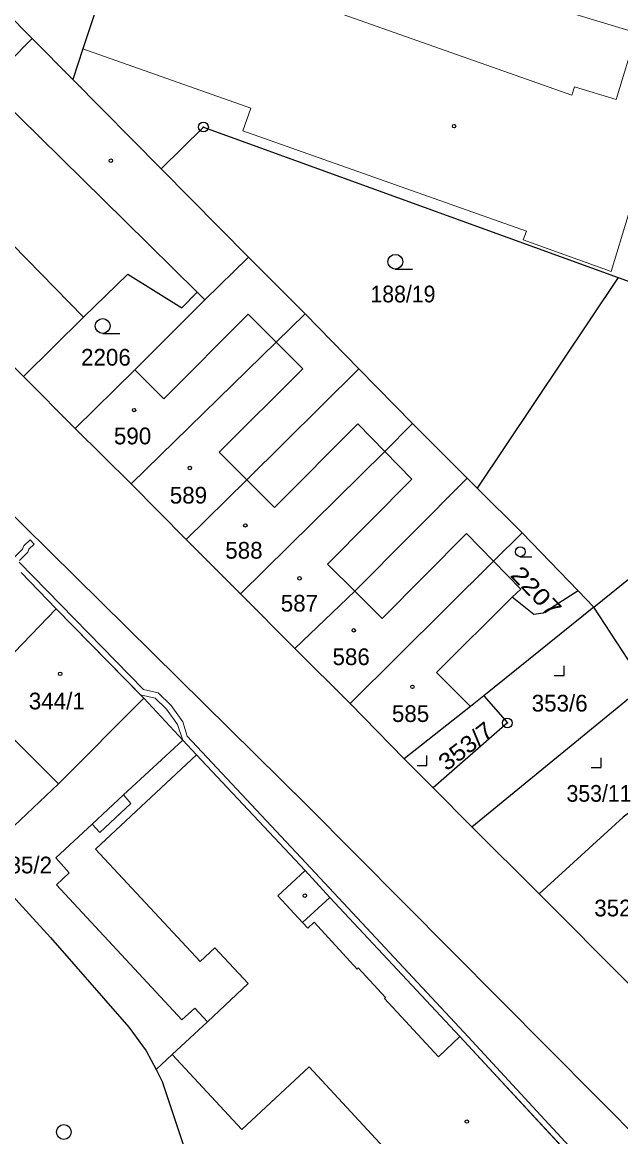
# Model space of a CAD drawing. Extents: x -679733 to -673243, y -1075091 to -1066557.
# Drawn here: x -676699.9 to -676639.1, y -1071108.5 to -1070995.2 of the extents above; entities that cross this region are included whole.
import ezdxf

# ---------------------------------------------------------------- set-up
doc = ezdxf.new("R2010")
doc.units = 0
doc.header["$LTSCALE"] = 0.68
for name, color, linetype, lineweight in [('1', 7, 'Continuous', 25), ('13', 7, 'Continuous', 13), ('3', 7, 'Continuous', 25), ('4', 7, 'Continuous', 13), ('5', 7, 'Continuous', 25), ('8', 7, 'Continuous', 25)]:
    doc.layers.add(name, color=color, linetype=linetype, lineweight=lineweight)
doc.layers.add('2', color=7, linetype='Continuous')

msp = doc.modelspace()

# ---------------------------------------------------------------- linework, layer by layer
at = {"layer": '1'}
for p, q in [((-676694.81, -1071001.02), (-676698.92, -1070996.86)), ((-676676.95, -1071019.07), (-676685.82, -1071010.1)), ((-676639.36, -1071021.14), (-676653.69, -1071042.55)), ((-676665.72, -1071030.41), (-676671.17, -1071024.82)), ((-676660.28, -1071035.99), (-676665.72, -1071030.41)), ((-676694.55, -1071036.48), (-676699.82, -1071031.21)), ((-676694.55, -1071036.48), (-676688.88, -1071042.12)), ((-676654.7, -1071041.54), (-676660.28, -1071035.99)), ((-676688.88, -1071042.12), (-676683.29, -1071047.78)), ((-676683.29, -1071047.78), (-676677.75, -1071053.28)), ((-676649.12, -1071047.1), (-676643.43, -1071053)), ((-676641.83, -1071054.66), (-676633.74, -1071048.08)), ((-676641.83, -1071054.66), (-676643.43, -1071053)), ((-676687.59, -1071063.91), (-676696.48, -1071054.82)), ((-676666.6, -1071064.43), (-676661.13, -1071070.06)), ((-676647.4, -1071083.78), (-676654.24, -1071076.98)), ((-676647.4, -1071083.78), (-676638.18, -1071093.04))]:
    msp.add_line(p, q, dxfattribs=at)
for points in [[(-676686.18, -1070973.4), (-676685.72, -1070973.56), (-676693.77, -1070997.89), (-676694.81, -1071001.02), (-676685.82, -1071010.1)], [(-676716.62, -1071014.2), (-676709.92, -1071007.5), (-676708.94, -1071006.58), (-676707.8, -1071005.5), (-676706.99, -1071004.74), (-676703.6, -1071001.55), (-676698.92, -1070996.86), (-676704.35, -1070991.37)], [(-676639.36, -1071021.14), (-676637.76, -1071021.72), (-676636.8, -1071015.96), (-676634.74, -1071003.64)], [(-676685.82, -1071010.1), (-676681.52, -1071005.85), (-676639.36, -1071021.14)], [(-676716.62, -1071014.2), (-676715.44, -1071015.4), (-676712.39, -1071018.49), (-676711.19, -1071019.7), (-676699.82, -1071031.21)], [(-676671.17, -1071024.82), (-676676.95, -1071019.07), (-676681.37, -1071023.41)], [(-676699.82, -1071031.21), (-676693.7, -1071025.18), (-676689.21, -1071020.8), (-676683.71, -1071024.21), (-676682.16, -1071022.64), (-676681.37, -1071023.41)], [(-676681.37, -1071023.41), (-676688.48, -1071030.51), (-676694.55, -1071036.48)], [(-676671.17, -1071024.82), (-676674.12, -1071027.7), (-676688.88, -1071042.12)], [(-676665.72, -1071030.41), (-676677.12, -1071041.72), (-676683.29, -1071047.78)], [(-676660.28, -1071035.99), (-676663.08, -1071038.84), (-676677.75, -1071053.28), (-676672.22, -1071058.86)], [(-676654.7, -1071041.54), (-676666.13, -1071053.04), (-676672.22, -1071058.86), (-676666.6, -1071064.43)], [(-676652.03, -1071049.99), (-676649.12, -1071047.1), (-676653.69, -1071042.55), (-676654.7, -1071041.54)], [(-676643.43, -1071053), (-676646.97, -1071055.27), (-676647.94, -1071055.4), (-676650.12, -1071053.65), (-676649.27, -1071052.81), (-676652.03, -1071049.99), (-676666.6, -1071064.43)], [(-676696.24, -1071072.62), (-676701.81, -1071067.04), (-676705.08, -1071063.68), (-676696.48, -1071054.82), (-676700.05, -1071051.13)], [(-676658.18, -1071073.02), (-676654.24, -1071076.98), (-676636.66, -1071062.58), (-676641.83, -1071054.66), (-676653.03, -1071063.66)], [(-676653.03, -1071063.66), (-676654.38, -1071064.75), (-676661.13, -1071070.06), (-676658.18, -1071073.02)], [(-676653.03, -1071063.66), (-676650.62, -1071066.42), (-676658.18, -1071073.02)], [(-676686.34, -1071101.66), (-676684.69, -1071100.12), (-676681.1, -1071096.79), (-676682.4, -1071095.4), (-676683.72, -1071096.61), (-676696.46, -1071082.88), (-676695.17, -1071081.65), (-676696.53, -1071080.12), (-676692.84, -1071076.7), (-676689.66, -1071073.74), (-676683.61, -1071068.17), (-676687.59, -1071063.91), (-676696.24, -1071072.62)], [(-676627.17, -1071132.37), (-676626.01, -1071131.56), (-676631.34, -1071124.45), (-676643.88, -1071110.8), (-676655.44, -1071098.3), (-676668.66, -1071084.17), (-676671.17, -1071081.43), (-676682.22, -1071069.66), (-676683.61, -1071068.17)], [(-676630.04, -1071069.51), (-676630.93, -1071070.31), (-676631.34, -1071069.8), (-676634.08, -1071072.01), (-676633.86, -1071072.28), (-676638.84, -1071075.99), (-676647.4, -1071083.78)], [(-676703.62, -1071080.14), (-676703.58, -1071079.4), (-676702.95, -1071078.38), (-676702.73, -1071078.7), (-676696.24, -1071072.62)], [(-676703.62, -1071080.14), (-676702.41, -1071082.41), (-676697.08, -1071088.21), (-676689.12, -1071097.34), (-676687.33, -1071099.75), (-676686.34, -1071101.66)], [(-676686.34, -1071101.66), (-676685.72, -1071102.87), (-676680.04, -1071119.82), (-676674.87, -1071134.72)]]:
    msp.add_lwpolyline(points, dxfattribs=at)
at = {"layer": '13'}
for points in [[(-676700.22, -1071049.9), (-676699.38, -1071049.07), (-676699.27, -1071048.76), (-676698.73, -1071048.26), (-676699.13, -1071047.82), (-676699.79, -1071048.42), (-676699.9, -1071048.75), (-676700.76, -1071049.6)], [(-676644.33, -1071109.43), (-676655, -1071097.89), (-676671.11, -1071080.62), (-676683.17, -1071067.76), (-676683.63, -1071066.3), (-676684.8, -1071064.63), (-676686.13, -1071063.37), (-676687.61, -1071063.03), (-676700.25, -1071050.06)], [(-676700.05, -1071051.13), (-676696.48, -1071054.82), (-676687.93, -1071063.56), (-676686.43, -1071063.91), (-676685.26, -1071065.03), (-676684.17, -1071066.58), (-676683.61, -1071068.17), (-676682.22, -1071069.66), (-676671.17, -1071081.43), (-676668.66, -1071084.17), (-676655.44, -1071098.3), (-676644.16, -1071110.5)]]:
    msp.add_lwpolyline(points, dxfattribs=at)
at = {"layer": '3'}
for p, q in [((-676662.013, -1071020.29), (-676660.263, -1071020.29)), ((-676691.763, -1071026.82), (-676690.013, -1071026.82)), ((-676649.305, -1071049.52), (-676648.133, -1071049.52))]:
    msp.add_line(p, q, dxfattribs=at)
for points in [[(-676645.851, -1071061.6), (-676644.85, -1071061.6), (-676644.85, -1071060.6)], [(-676659.801, -1071070.74), (-676658.8, -1071070.74), (-676658.8, -1071069.74)], [(-676642.101, -1071070.96), (-676641.1, -1071070.96), (-676641.1, -1071069.96)]]:
    msp.add_lwpolyline(points, dxfattribs=at)
for centre, radius in [((-676662.0129, -1071019.5398), 0.75), ((-676691.7629, -1071026.0698), 0.75), ((-676649.3052, -1071049.0174), 0.5025), ((-676695.7129, -1071107.9998), 0.75)]:
    msp.add_circle(centre, radius, dxfattribs=at)
at = {"layer": '4'}
for p, q in [((-676657.34, -1070990.24), (-676637.49, -1070996.28)), ((-676672.47, -1070992.57), (-676644.06, -1071002.62)), ((-676637.49, -1070996.28), (-676639.55, -1071003.05)), ((-676693.77, -1070997.89), (-676676.71, -1071003.94)), ((-676689.52, -1071015.38), (-676703.6, -1071001.55)), ((-676643.8, -1071001.75), (-676644.06, -1071002.62)), ((-676639.55, -1071003.05), (-676643.8, -1071001.75)), ((-676676.71, -1071003.94), (-676677.51, -1071006.22)), ((-676640.06, -1071020.52), (-676635.35, -1071004.88)), ((-676677.51, -1071006.22), (-676648.69, -1071016.43)), ((-676705.06, -1071013.59), (-676693.7, -1071025.18)), ((-676682.16, -1071022.64), (-676689.52, -1071015.38)), ((-676648.69, -1071016.43), (-676649.02, -1071017.3)), ((-676649.02, -1071017.3), (-676640.06, -1071020.52)), ((-676685.53, -1071033.46), (-676676.96, -1071024.87)), ((-676676.96, -1071024.87), (-676674.12, -1071027.7)), ((-676674.12, -1071027.7), (-676671.43, -1071030.41)), ((-676688.48, -1071030.51), (-676685.53, -1071033.46)), ((-676671.43, -1071030.41), (-676679.93, -1071038.91)), ((-676671.02, -1071074.78), (-676710.77, -1071035.57)), ((-676674.31, -1071044.53), (-676665.81, -1071036.03)), ((-676665.81, -1071036.03), (-676663.08, -1071038.84)), ((-676679.93, -1071038.91), (-676677.12, -1071041.72)), ((-676663.08, -1071038.84), (-676660.35, -1071041.64)), ((-676677.12, -1071041.72), (-676674.31, -1071044.53)), ((-676668.91, -1071050.28), (-676660.35, -1071041.64)), ((-676663.34, -1071055.8), (-676654.78, -1071047.16)), ((-676654.78, -1071047.16), (-676652.03, -1071049.99)), ((-676666.13, -1071053.04), (-676668.91, -1071050.28)), ((-676666.13, -1071053.04), (-676663.34, -1071055.8)), ((-676650.12, -1071053.65), (-676657.81, -1071061.29)), ((-676657.81, -1071061.29), (-676654.38, -1071064.75)), ((-676682.22, -1071069.66), (-676692.48, -1071079.25)), ((-676689.66, -1071073.74), (-676688.89, -1071074.59)), ((-676688.89, -1071074.59), (-676692.05, -1071077.54)), ((-676671.02, -1071074.78), (-676627.66, -1071118.45)), ((-676692.05, -1071077.54), (-676692.84, -1071076.7)), ((-676692.48, -1071079.25), (-676681.84, -1071090.66)), ((-676671.17, -1071081.43), (-676673.95, -1071084)), ((-676673.95, -1071084), (-676671.46, -1071086.69)), ((-676671.46, -1071086.69), (-676668.66, -1071084.17)), ((-676671.46, -1071086.69), (-676670.92, -1071087.28)), ((-676670.92, -1071087.28), (-676670.25, -1071086.66)), ((-676670.25, -1071086.66), (-676665.88, -1071091.44)), ((-676681.84, -1071090.66), (-676680.35, -1071089.27)), ((-676680.35, -1071089.27), (-676676.96, -1071092.91)), ((-676665.78, -1071091.3), (-676665.88, -1071091.44)), ((-676663, -1071094.32), (-676665.78, -1071091.3)), ((-676681.1, -1071096.79), (-676676.96, -1071092.91)), ((-676663.11, -1071094.42), (-676663, -1071094.32)), ((-676657.64, -1071100.34), (-676663.11, -1071094.42)), ((-676655.44, -1071098.3), (-676657.64, -1071100.34)), ((-676684.69, -1071100.12), (-676677.63, -1071107.74)), ((-676677.63, -1071107.74), (-676670.78, -1071101.37)), ((-676670.78, -1071101.37), (-676648.14, -1071125.74))]:
    msp.add_line(p, q, dxfattribs=at)
at = {"layer": '5'}
for centre in [(-676656.0368, -1071005.7592), (-676690.9368, -1071009.2692), (-676688.5668, -1071034.6192), (-676682.9068, -1071040.4992), (-676677.2568, -1071046.3392), (-676671.7568, -1071051.7192), (-676666.2368, -1071057.0092), (-676696.0868, -1071061.4292), (-676660.2768, -1071062.7492), (-676671.2068, -1071083.9792), (-676654.7468, -1071106.9392)]:
    msp.add_circle(centre, 0.175, dxfattribs=at)
at = {"layer": '8'}
for centre, radius in [((-676681.52, -1071005.8499), 0.5), ((-676681.52, -1071005.8499), 0.0303), ((-676650.62, -1071066.4199), 0.5), ((-676650.62, -1071066.4199), 0.0303)]:
    msp.add_circle(centre, radius, dxfattribs=at)

# ---------------------------------------------------------------- texts
at = {"layer": '2', "width": 0.95}
for s, p in [('188/19', (-676664.54, -1071023.67)), ('353/11', (-676644.61, -1071074.43))]:
    msp.add_text(s, height=1.7, dxfattribs=at).set_placement(p)
at = {"layer": '2'}
for s, p in [('2206', (-676693.96, -1071030.1)), ('590', (-676690.62, -1071038.1)), ('589', (-676684.94, -1071044.12)), ('588', (-676679.3, -1071049.72)), ('587', (-676673.66, -1071055.1)), ('586', (-676668.4, -1071060.54)), ('344/1', (-676699.27, -1071065.04)), ('353/6', (-676648.15, -1071065.259)), ('585', (-676662.36, -1071066.32)), ('185/2', (-676702.6, -1071081.71)), ('352/4', (-676641.79, -1071086.08))]:
    msp.add_text(s, height=1.7, dxfattribs=at).set_placement(p)
for s, rotation, width, p in [('2207', 314, 1.2, (-676650.411, -1071051.47)), ('353/7', 38, 1.1, (-676656.796, -1071071.369))]:
    msp.add_text(s, height=1.7, rotation=rotation, dxfattribs=dict(at, width=width)).set_placement(p)

doc.saveas('drawing.dxf')
